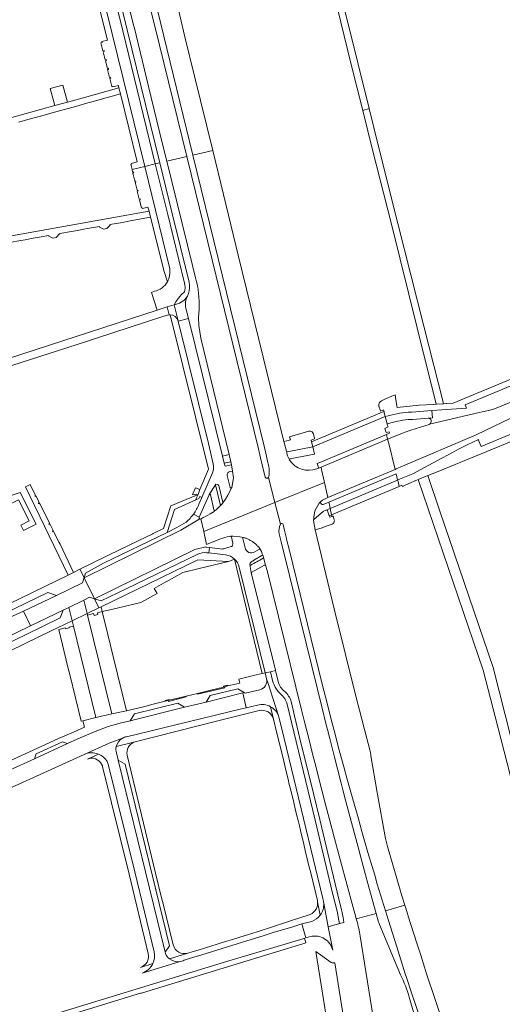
# Model space of a CAD drawing. Extents: x 146402 to 164798, y 455483 to 464134.
# Tile 506 of 575: x 156107 to 156265, y 463413 to 463736. Entities that reach past the tile are written whole.
import ezdxf

# ---------------------------------------------------------------- set-up
doc = ezdxf.new("R2010")
doc.units = 0
doc.header["$LTSCALE"] = 0.2
for name, color, linetype, lineweight in [('B-XX-VH-VERHARDING_ASFALT-GV', 252, 'CONTINUOUS', 18), ('B-XX-VH-VERHARDING_BETONSTRAATSTEEN-GV', 252, 'CONTINUOUS', 18), ('B-XX-VH-VERHARDING_HALFVERHARDING_GRIND-GV', 252, 'CONTINUOUS', 18), ('B-XX-VH-VERHARDING_OPEN-GV', 252, 'CONTINUOUS', 18), ('B-XX-VH-VERHARDING_TEGEL-GV', 252, 'CONTINUOUS', 18)]:
    doc.layers.add(name, color=color, linetype=linetype, lineweight=lineweight)

msp = doc.modelspace()

# ---------------------------------------------------------------- linework, layer by layer
at = {"layer": 'B-XX-VH-VERHARDING_ASFALT-GV'}
for points in [[(156142.104, 463779.366), (156152.969, 463734.793), (156163.591, 463691.342), (156170.117, 463692.898), (156164.119, 463717.245), (156161.008, 463730.107), (156159.372, 463737.086), (156154.45, 463756.952), (156148.342, 463781.911)], [(156141.713, 463743.645), (156144.249, 463733.635), (156144.323, 463733.391), (156149.105, 463713.854), (156153.659, 463694.922), (156155.041, 463689.306), (156161.591, 463690.866), (156151.013, 463734.069), (156147.11, 463749.566)], [(156195.268, 463591.372), (156194.907, 463592.04), (156194.609, 463592.773), (156194.427, 463593.449), (156194.369, 463594.026), (156194.366, 463594.077), (156194.366, 463594.087), (156194.364, 463594.132), (156194.316, 463594.136), (156194.196, 463594.662), (156193.435, 463597.379), (156178.452, 463658.545), (156173.676, 463678.451), (156170.117, 463692.898), (156163.591, 463691.342), (156186.915, 463595.883), (156187.466, 463593.553), (156187.69, 463592.592), (156188.2, 463590.433), (156188.248, 463590.228)], [(156187.341, 463585.715), (156186.355, 463589.769), (156185.79, 463592.089), (156185.546, 463593.087), (156184.964, 463595.419), (156161.591, 463690.866), (156155.041, 463689.306), (156163.446, 463655.146), (156164.5, 463651.039)], [(156165.625, 463640.848), (156165.47, 463638.115), (156165.505, 463635.469), (156166.161, 463631.331), (156175.444, 463593.169), (156176.017, 463590.803)], [(156282.732, 463616.404), (156262.454, 463608.102), (156260.618, 463607.64), (156259.365, 463607.355), (156257.427, 463606.977), (156241.147, 463603.117), (156241.057, 463603.077), (156240.977, 463603.05), (156236.729, 463601.705), (156234.659, 463601.054), (156232.262, 463600.163), (156229.896, 463599.194), (156227.409, 463598.151), (156227.757, 463596.736), (156229.835, 463588.297), (156230.207, 463588.454), (156232.343, 463589.353), (156256.407, 463599.645), (156270.526, 463606.43)], [(156195.285, 463591.342), (156195.271, 463591.366), (156195.268, 463591.372)], [(156176.017, 463590.803), (156176.243, 463589.825), (156176.631, 463587.736), (156176.951, 463585.496), (156176.366, 463582.3), (156176.361, 463582.288), (156176.346, 463582.26), (156176.267, 463582.188), (156175.76, 463581.057), (156175.098, 463579.844), (156174.293, 463578.524), (156173.434, 463577.302), (156173.426, 463577.239), (156173.025, 463576.805), (156173.017, 463576.798), (156172.476, 463576.217), (156171.902, 463575.653), (156171.227, 463575.035), (156170.622, 463574.536), (156170.599, 463574.506), (156170.568, 463574.481), (156169.222, 463573.679)], [(156188.349, 463585.583), (156190.467, 463577.386), (156206.698, 463584.022), (156205.753, 463588.256), (156205.587, 463589), (156204.892, 463588.707), (156204.21, 463588.421)], [(156166.287, 463572.105), (156166.24, 463572.078), (156167.173, 463567.866), (156190.467, 463577.386), (156188.349, 463585.583)], [(156207.395, 463578.868), (156207.429, 463578.883), (156207.811, 463579.043), (156207.811, 463579.045), (156206.698, 463584.022), (156190.467, 463577.386), (156192.292, 463570.359), (156192.298, 463570.374)], [(156192.292, 463570.359), (156190.467, 463577.386), (156167.173, 463567.866), (156168.032, 463563.624), (156168.057, 463563.632), (156172.663, 463565.494), (156172.684, 463565.503), (156173.373, 463565.764), (156174.111, 463565.982), (156174.822, 463566.151), (156175.542, 463566.28), (156175.988, 463566.362), (156175.993, 463566.36), (156176.084, 463566.33), (156176.782, 463566.373), (156177.911, 463566.32), (156178.987, 463566.195), (156179.587, 463566.088), (156180.188, 463565.959)], [(156203.207, 463571.849), (156203.216, 463571.86), (156203.196, 463572.573), (156203.293, 463573.337), (156203.467, 463574.12), (156203.716, 463574.88), (156204.076, 463575.689), (156204.516, 463576.462), (156205.018, 463577.182), (156205.535, 463577.775), (156205.589, 463577.837), (156205.598, 463577.847), (156205.606, 463577.855)], [(156155.223, 463567.603), (156134.292, 463557.483), (156128.39, 463554.299), (156127.96, 463552.783), (156127.973, 463552.757), (156159.658, 463568.391), (156165.901, 463572.067)], [(156165.688, 463572.638), (156165.694, 463572.652), (156163.831, 463573.615)], [(156221.611, 463496.33), (156220.653, 463500), (156218.211, 463509.357), (156217.364, 463512.561), (156209.93, 463542.575), (156203.669, 463568.457), (156203.276, 463570.869), (156203.177, 463571.778)], [(156161.377, 463570.994), (156158.368, 463569.175), (156155.223, 463567.603)], [(156193.201, 463570.189), (156193.652, 463568.265), (156194.311, 463565.564)], [(156192.649, 463564.002), (156192.514, 463564.506), (156191.844, 463567.187)], [(156194.311, 463565.564), (156194.44, 463564.974), (156195.178, 463562.119), (156204.78, 463522.78), (156206.106, 463517.439), (156207.451, 463512.102), (156208.955, 463506.232), (156210.209, 463501.419), (156210.584, 463500), (156211.586, 463496.234), (156213.056, 463490.792), (156214.084, 463487.055), (156216.006, 463480.152), (156217.819, 463473.704), (156218.997, 463469.558), (156220.977, 463462.69), (156222.345, 463458.022), (156223.187, 463455.205), (156224.011, 463452.317), (156225.605, 463447.035), (156226.671, 463443.555), (156233.062, 463445.342), (156232.121, 463448.408), (156230.437, 463454.135), (156227.597, 463463.814)], [(156167.832, 463562.885), (156164.262, 463562.017), (156131.354, 463545.887)], [(156168.069, 463560.954), (156168.827, 463560.869), (156169.061, 463562.623), (156168.076, 463562.728)], [(156185.452, 463562.422), (156185.765, 463561.893), (156186.045, 463561.342), (156186.351, 463560.64), (156186.608, 463559.916), (156186.771, 463559.478), (156186.774, 463559.44), (156186.779, 463559.379), (156187.436, 463556.907), (156187.915, 463555.145), (156199.176, 463509.425), (156200.04, 463505.982), (156200.907, 463502.54), (156201.549, 463500), (156202.932, 463494.528), (156203.845, 463490.937), (156205.775, 463483.402), (156205.853, 463483.099), (156206.961, 463478.816), (156210.295, 463466.079), (156211.067, 463463.185), (156211.928, 463459.956), (156214.026, 463452.278), (156216.171, 463444.614), (156216.989, 463441.448), (156217.16, 463440.887), (156223.638, 463442.702), (156221.229, 463451.303), (156219.815, 463456.547), (156218.387, 463461.859), (156217.722, 463464.363), (156215.58, 463472.497), (156213.663, 463479.808), (156212.78, 463483.198), (156212.203, 463485.431), (156210.035, 463493.873), (156208.464, 463500), (156207.696, 463503.001), (156207.299, 463504.561), (156205.84, 463510.38), (156204.4, 463516.204), (156193.396, 463561.017), (156192.664, 463563.941)], [(156131.354, 463545.887), (156131.372, 463545.851), (156133.548, 463545.125), (156141.728, 463549.081), (156165.212, 463560.481)], [(156141.811, 463500.61), (156179.151, 463509.666), (156181.082, 463510.126), (156179.978, 463514.995), (156167.929, 463512.006), (156160.822, 463510.263), (156143.048, 463505.849), (156139.743, 463505.024), (156135.88, 463503.928), (156132.12, 463502.522), (156126.63, 463500.222), (156122.561, 463498.363), (156111.693, 463493.386), (156103.494, 463489.606), (156091.986, 463484.329)], [(156054.147, 463461.283), (156056.254, 463462.237), (156127.97, 463494.83), (156127.981, 463494.835), (156136.227, 463498.551), (156140.566, 463500.151)], [(156140.566, 463500.151), (156136.227, 463498.551), (156127.981, 463494.835)], [(156132.667, 463494.908), (156132.684, 463494.9)], [(156154.554, 463429.961), (156139.156, 463492.964), (156138.543, 463495.343)], [(156226.736, 463467.302), (156224.008, 463482.335), (156221.962, 463494.367)], [(156135.525, 463492.48), (156135.894, 463491.662), (156144.581, 463456.315), (156150.906, 463430.098)], [(156224.456, 463439.781), (156223.638, 463442.702), (156217.16, 463440.887), (156217.349, 463440.27)], [(156265.538, 463343.488), (156255.674, 463375.222), (156253.001, 463383.519), (156250.331, 463391.816), (156245.968, 463405.412), (156245.595, 463406.566), (156242.904, 463414.751), (156240.174, 463422.923), (156239.505, 463425.066), (156238.26, 463428.979), (156237.012, 463432.891), (156234.16, 463441.787), (156233.893, 463442.632), (156233.062, 463445.342), (156226.671, 463443.555)], [(156226.671, 463443.555), (156227.225, 463441.761), (156227.658, 463440.375), (156230.387, 463431.736), (156233.18, 463422.916), (156233.569, 463421.702), (156235.238, 463416.594), (156236.937, 463411.496), (156239.745, 463402.9), (156241.309, 463398.15), (156242.852, 463393.393), (156245.199, 463386.05), (156246.244, 463382.702), (156246.838, 463380.737), (156249.323, 463372.333), (156250.801, 463367.293), (156252.268, 463362.25), (156260.462, 463333.055), (156261.157, 463330.586), (156261.453, 463329.579), (156262.131, 463327.093), (156262.947, 463324.262)], [(156231.646, 463422.538), (156224.763, 463439.03)], [(156218.387, 463435.262), (156222.693, 463408.672), (156223.227, 463408.742), (156237.053, 463359.875), (156236.416, 463359.695), (156237.906, 463356.778), (156245.796, 463328.588), (156246.461, 463326.272), (156246.733, 463325.301), (156247.373, 463322.993), (156247.52, 463322.544)], [(156154.643, 463429.529), (156154.554, 463429.961)], [(156146.949, 463423.129), (156159.157, 463426.848)], [(156258.06, 463332.381), (156242.335, 463388.269), (156234.504, 463415.197)]]:
    msp.add_lwpolyline(points, dxfattribs=at)
for points in [[(156164.5, 463651.039, -0.0837103), (156165.625, 463640.848)], [(156204.21, 463588.421, -0.341864), (156195.285, 463591.342)], [(156188.248, 463590.228, -0.118625), (156188.464, 463585.929)], [(156187.642, 463585.427, -0.1715062), (156187.341, 463585.715)], [(156188.058, 463585.39, -0.1753765), (156187.642, 463585.427)], [(156188.349, 463585.583, -0.1739529), (156188.058, 463585.39)], [(156188.464, 463585.929, -0.1517842), (156188.349, 463585.583)], [(156205.606, 463577.855, -0.0441108), (156207.395, 463578.868)], [(156163.831, 463573.615, -0.0640414), (156161.377, 463570.994)], [(156165.901, 463572.067, -0.4392185), (156165.688, 463572.638)], [(156169.222, 463573.679, -0.0081955), (156166.287, 463572.105)], [(156203.177, 463571.778, -0.110758), (156203.207, 463571.849)], [(156191.844, 463567.187, -0.1355292), (156192.292, 463570.359)], [(156192.298, 463570.374, -0.6234026), (156193.201, 463570.189)], [(156180.188, 463565.959, -0.0257693), (156181.287, 463565.567)], [(156181.287, 463565.567, -0.0235711), (156182.194, 463565.134)], [(156168.076, 463562.728, -0.1615263), (156167.832, 463562.885)], [(156182.194, 463565.134, -0.023422), (156183.112, 463564.586)], [(156183.112, 463564.586, -0.0275884), (156183.887, 463564.012)], [(156183.887, 463564.012, -0.0259439), (156184.711, 463563.257)], [(156184.711, 463563.257, -0.0253662), (156185.452, 463562.422)], [(156192.664, 463563.941, -0.0501782), (156192.649, 463564.002)], [(156165.212, 463560.481, -0.1382346), (156168.069, 463560.954)], [(156138.5, 463497.371, -0.2134211), (156140.566, 463500.151)], [(156140.566, 463500.151, -0.0777132), (156141.811, 463500.61)], [(156127.981, 463494.835, -0.2033689), (156132.667, 463494.908)], [(156132.684, 463494.9, -0.159851), (156135.525, 463492.48)], [(156138.543, 463495.343, -0.1218029), (156138.5, 463497.371)], [(156221.962, 463494.367, 0.0279447), (156221.611, 463496.33)], [(156227.597, 463463.814, -0.0226824), (156226.736, 463467.302)], [(156217.349, 463440.27, -0.0235441), (156218.387, 463435.262)], [(156224.763, 463439.03, 0.0414311), (156224.456, 463439.781)], [(156150.906, 463430.098, -0.1694103), (156150.514, 463426.249)], [(156155.956, 463427.787, -0.125975), (156154.643, 463429.529)], [(156159.157, 463426.848, -0.1971174), (156155.956, 463427.787)], [(156150.514, 463426.249, -0.2104647), (156146.949, 463423.129)], [(156234.504, 463415.197, 0.0430447), (156231.646, 463422.538)]]:
    msp.add_lwpolyline(points, format="xyb", dxfattribs=at)
for points in [[(156207.811, 463579.043), (156229.835, 463588.297), (156227.757, 463596.736), (156227.409, 463598.151), (156205.587, 463589), (156205.753, 463588.256), (156206.698, 463584.022), (156207.811, 463579.045)], [(156127.973, 463552.757), (156127.96, 463552.783), (156127.483, 463551.099), (156118.893, 463546.915), (156108.076, 463541.835), (156110.436, 463536.973), (156121.084, 463542.111), (156122.951, 463543.03), (156127.858, 463545.444), (156129.77, 463546.385), (156131.372, 463545.851), (156131.354, 463545.887)], [(156175.076, 463517.257), (156175.01, 463517.52), (156173.655, 463517.204), (156173.692, 463516.913), (156169.084, 463515.792), (156165.075, 463514.817), (156165.146, 463514.528), (156174.048, 463516.699), (156173.979, 463517.001)], [(156154.479, 463512.49), (156154.541, 463512.265), (156155.615, 463512.5), (156155.671, 463512.206), (156161.413, 463513.664), (156161.357, 463513.907), (156157.287, 463512.896), (156155.888, 463512.565), (156155.8, 463512.808)]]:
    msp.add_lwpolyline(points, close=True, dxfattribs=at)
at = {"layer": 'B-XX-VH-VERHARDING_BETONSTRAATSTEEN-GV'}
for points in [[(156118.396, 463803.389), (156119.58, 463799.197), (156122.653, 463788.14), (156126.82, 463773.221), (156137.2, 463731.086), (156147.813, 463687.586), (156151.298, 463688.418), (156140.64, 463732.08), (156131.502, 463769.284), (156130.293, 463774.009), (156129.062, 463778.724), (156127.449, 463784.729), (156123.102, 463800.458), (156121.991, 463804.382), (156118.533, 463803.427)], [(156108.121, 463568.255), (156112.241, 463570.323), (156107.057, 463580.652), (156088.18, 463574.423), (156088.123, 463574.675), (156083.267, 463573.582), (156083.564, 463563.871), (156088.975, 463566.529), (156087.793, 463568.884), (156106.483, 463578.265), (156109.937, 463571.382), (156107.232, 463570.024), (156107.996, 463568.503)], [(156136.994, 463542.298), (156146.591, 463544.64), (156151.863, 463547.625), (156150.937, 463549.234), (156154.775, 463551.443), (156154.826, 463551.355), (156160.311, 463554.478), (156165.656, 463555.771), (156175.278, 463558.124), (156165.2, 463558.657), (156133.524, 463543.248), (156133.92, 463541.648)], [(156096.972, 463536.62), (156103.28, 463539.582), (156108.076, 463541.835), (156118.893, 463546.915), (156116.039, 463547.886), (156097.775, 463539.041)], [(156040.837, 463503.381), (156043.541, 463502.461), (156047.031, 463504.147), (156109.034, 463534.178), (156120.165, 463539.58), (156121.084, 463542.111), (156110.436, 463536.973), (156105.662, 463534.666), (156041.636, 463503.768)], [(156131.835, 463506.894), (156137.021, 463508.087), (156129.071, 463540.506), (156128.947, 463541.017), (156124.036, 463538.635), (156124.467, 463536.911), (156128.107, 463522.168)], [(156135.768, 463534.151), (156133.92, 463541.648), (156132.361, 463541.283), (156132.51, 463540.65), (156131.245, 463540.352), (156131.096, 463540.984), (156129.071, 463540.506), (156137.021, 463508.087), (156141.897, 463509.122), (156137.542, 463526.951)], [(156123.049, 463536.581), (156123.119, 463536.281), (156121.832, 463535.972), (156121.751, 463536.28), (156119.651, 463535.788), (156122.65, 463523.46), (156123.253, 463521.003), (156127.012, 463505.744), (156127.595, 463505.852), (156131.782, 463506.878), (156131.835, 463506.894), (156128.107, 463522.168), (156124.467, 463536.911)], [(156179.978, 463514.995), (156180.396, 463515.097), (156178.352, 463516.346), (156169.248, 463514.135), (156167.929, 463512.006)], [(156160.822, 463510.263), (156158.647, 463511.592), (156144.437, 463508.135), (156143.048, 463505.849)], [(156122.561, 463498.363), (156120.893, 463498.955), (156112.299, 463495.019), (156111.693, 463493.386)], [(156139.156, 463492.964), (156154.554, 463429.961), (156155.939, 463432.069), (156141.375, 463491.664)]]:
    msp.add_lwpolyline(points, close=True, dxfattribs=at)
for points in [[(156121.991, 463804.382), (156123.102, 463800.458), (156127.449, 463784.729), (156129.062, 463778.724), (156130.293, 463774.009), (156131.502, 463769.284), (156140.64, 463732.08), (156151.298, 463688.418), (156152.759, 463688.764), (156142.1, 463732.438), (156135.306, 463760.17)], [(156151.069, 463646.681), (156150.026, 463646.296), (156151.915, 463640.487), (156155.182, 463641.55), (156157.44, 463642.248), (156157.987, 463643.244), (156158.756, 463644.355), (156159.827, 463645.6), (156160.818, 463646.542), (156160.938, 463647.013), (156161.031, 463647.662), (156161.045, 463648.16), (156161.018, 463648.622), (156160.889, 463649.36), (156155.249, 463672.244), (156151.298, 463688.418), (156147.813, 463687.586), (156156.01, 463653.993)], [(156162.345, 463649.718), (156156.704, 463672.602), (156152.759, 463688.764), (156151.298, 463688.418), (156155.249, 463672.244), (156160.889, 463649.36), (156161.018, 463648.622), (156161.045, 463648.16), (156161.031, 463647.662), (156160.938, 463647.013), (156160.818, 463646.542), (156159.827, 463645.6), (156158.756, 463644.355), (156157.987, 463643.244), (156157.44, 463642.248), (156158.617, 463642.611)], [(156160.85, 463643.898), (156160.952, 463643.984), (156161.822, 463645.063), (156162.191, 463645.905)], [(156161.822, 463645.063), (156160.952, 463643.984), (156160.85, 463643.898)], [(156158.617, 463642.611), (156157.44, 463642.248)], [(156157.44, 463642.248), (156158.738, 463637.001), (156158.762, 463636.913), (156162.122, 463637.746), (156161.292, 463641.097)], [(156189.039, 463521.931), (156187.34, 463521.525), (156187.746, 463519.626), (156188.133, 463518.422), (156191.671, 463507.42)], [(156190.663, 463522.32), (156189.039, 463521.931), (156189.744, 463519.109)], [(156189.744, 463519.109), (156189.039, 463521.931)], [(156191.549, 463518.725), (156190.663, 463522.32)], [(156191.671, 463507.42), (156188.133, 463518.422), (156187.746, 463519.626)], [(156185.534, 463516.041), (156180.763, 463514.876), (156180.396, 463515.097), (156179.978, 463514.995), (156181.082, 463510.126), (156184.739, 463510.998)], [(156206.464, 463445.999), (156207.938, 463438.306), (156211.622, 463439.337), (156211.458, 463440.342), (156210.831, 463443.466), (156209.378, 463449.364), (156203.658, 463473.262), (156194.409, 463511.702), (156194.213, 463512.213), (156193.889, 463512.857), (156193.689, 463513.186), (156193.462, 463513.511), (156193.129, 463513.92)], [(156193.129, 463513.92), (156193.462, 463513.511), (156193.689, 463513.186), (156193.889, 463512.857), (156194.213, 463512.213), (156194.409, 463511.702), (156203.658, 463473.262), (156209.378, 463449.364), (156210.831, 463443.466), (156211.458, 463440.342), (156211.622, 463439.337), (156213.076, 463439.746), (156212.935, 463440.59)], [(156212.288, 463443.824), (156210.855, 463449.637), (156207.782, 463462.482), (156205.151, 463473.48), (156203.085, 463481.967), (156198.695, 463500), (156196.867, 463507.511), (156195.824, 463512.195)], [(156191.896, 463506.684), (156193.513, 463500), (156206.202, 463447.534), (156206.371, 463446.674)], [(156209.413, 463430.603), (156207.938, 463438.306), (156206.464, 463445.999)], [(156202.536, 463440.082), (156199.689, 463439.377), (156199.309, 463439.253)], [(156199.309, 463439.253), (156200.631, 463434.655), (156202.138, 463435.086)], [(156208.916, 463426.59), (156203.942, 463430.224), (156208.121, 463403.509), (156214.434, 463398.979), (156210.096, 463426.499), (156209.665, 463426.442)]]:
    msp.add_lwpolyline(points, dxfattribs=at)
for points in [[(156156.01, 463653.993, -0.1705467), (156155.258, 463649.795)], [(156155.258, 463649.795, -0.2115485), (156151.069, 463646.681)], [(156162.191, 463645.905, 0.1426596), (156162.345, 463649.718)], [(156158.617, 463642.611, 0.1148742), (156160.85, 463643.898)], [(156160.85, 463643.898, -0.1148742), (156158.617, 463642.611)], [(156161.292, 463641.097, -0.1684559), (156161.822, 463645.063)], [(156187.746, 463519.626, -0.4189982), (156185.534, 463516.041)], [(156193.129, 463513.92, -0.1828805), (156189.744, 463519.109)], [(156189.744, 463519.109, 0.1828805), (156193.129, 463513.92)], [(156193.709, 463515.478, -0.1674136), (156191.549, 463518.725)], [(156195.824, 463512.195, 0.1245133), (156193.709, 463515.478)], [(156184.739, 463510.998, -0.1951114), (156189.06, 463510.463)], [(156189.06, 463510.463, -0.1786189), (156191.671, 463507.42)], [(156191.671, 463507.42, -0.0341031), (156191.896, 463506.684)], [(156206.464, 463445.999, -0.1842868), (156205.336, 463442.081)], [(156206.371, 463446.674, -0.0282247), (156206.464, 463445.999)], [(156212.935, 463440.59, 0.0225367), (156212.288, 463443.824)], [(156205.336, 463442.081, -0.1539787), (156202.536, 463440.082)], [(156202.138, 463435.086, -0.4218447), (156209.413, 463430.603)], [(156209.665, 463426.442, -0.2026749), (156208.916, 463426.59)]]:
    msp.add_lwpolyline(points, format="xyb", dxfattribs=at)
at = {"layer": 'B-XX-VH-VERHARDING_HALFVERHARDING_GRIND-GV'}
msp.add_lwpolyline([(156122.5, 463708.704), (156120.965, 463714.297), (156116.818, 463713.159), (156118.353, 463707.565)], close=True, dxfattribs=at)
at = {"layer": 'B-XX-VH-VERHARDING_OPEN-GV'}
for points in [[(156234.178, 463604.606, 0.0451266), (156227.245, 463603.195)], [(156241.147, 463603.117, 0.8070203), (156240.65, 463605.059)]]:
    msp.add_lwpolyline(points, format="xyb", dxfattribs=at)
for points in [[(156240.65, 463605.059), (156235.57, 463604.67), (156234.178, 463604.606)], [(156227.245, 463603.195), (156227.369, 463602.671), (156227.561, 463602.243), (156226.536, 463601.703), (156226.959, 463600.386), (156227.891, 463600.626), (156228.08, 463600.141), (156227.027, 463599.711), (156227.409, 463598.151), (156229.896, 463599.194), (156232.262, 463600.163), (156234.659, 463601.054), (156236.729, 463601.705), (156240.977, 463603.05), (156241.057, 463603.077), (156241.147, 463603.117)]]:
    msp.add_lwpolyline(points, dxfattribs=at)
at = {"layer": 'B-XX-VH-VERHARDING_TEGEL-GV'}
for points in [[(156207.69, 463762.122), (156206.556, 463766.86), (156199.469, 463796.272), (156194.386, 463816.98), (156194.241, 463817.571), (156194.041, 463818.413), (156191.977, 463817.851), (156192.13, 463817.222), (156197.442, 463795.528), (156205.633, 463761.689), (156209.693, 463744.868), (156215.576, 463720.659), (156219.254, 463705.995), (156221.387, 463706.576), (156217.782, 463721.106), (156212.573, 463742.367), (156211.874, 463745.328)], [(156219.254, 463705.995), (156222.395, 463693.473), (156228.75, 463668.244), (156237.136, 463634.73), (156243.313, 463609.69), (156243.407, 463609.696), (156245.583, 463609.829), (156245.746, 463609.839), (156239.249, 463635.297), (156230.737, 463668.919), (156224.468, 463694.159), (156221.387, 463706.576)], [(156128.806, 463630.266), (156131.733, 463631.221), (156154.099, 463638.52), (156155.243, 463638.894), (156155.796, 463639.003), (156155.182, 463641.55), (156151.915, 463640.487), (156045.68, 463605.906), (156046.476, 463603.449), (156049.223, 463604.338), (156063.105, 463608.836), (156068.662, 463610.658), (156070.284, 463611.19), (156073.179, 463612.139), (156080.034, 463614.386), (156101.239, 463621.333)], [(156202.889, 463595.626), (156226.64, 463605.604), (156226.218, 463607.305), (156202.489, 463597.364)], [(156205.587, 463589), (156227.409, 463598.151), (156227.027, 463599.711), (156205.238, 463590.558), (156204.307, 463590.167), (156204.31, 463590.161), (156204.816, 463588.896), (156204.892, 463588.707)], [(156176.017, 463590.803), (156175.444, 463593.169), (156173.283, 463592.66), (156173.893, 463590.324)], [(156230.821, 463584.288), (156230.701, 463584.777), (156208.603, 463575.493), (156207.53, 463575.042), (156207.676, 463574.654), (156208.275, 463573.066), (156209.071, 463573.4), (156231.212, 463582.703)], [(156230.191, 463586.849), (156208.138, 463577.573), (156208.339, 463576.679), (156208.603, 463575.495), (156208.603, 463575.493), (156230.701, 463584.777), (156230.447, 463585.809)], [(156277.987, 463450.493), (156281.167, 463451.578), (156277.17, 463463.93), (156267.927, 463500), (156261.96, 463523.29), (156244.564, 463574.566), (156240.6, 463586.25), (156237.4, 463584.94), (156258.74, 463522.44), (156264.496, 463500), (156273.99, 463462.94)], [(156124.539, 463554.52), (156120.089, 463563.717), (156119.794, 463564.327), (156117.993, 463567.93), (156117.724, 463567.796), (156117.586, 463568.074), (156117.854, 463568.208), (156116.83, 463570.255), (156116.562, 463570.121), (156116.419, 463570.407), (156116.687, 463570.541), (156113.374, 463577.167), (156113.106, 463577.033), (156112.967, 463577.31), (156113.236, 463577.444), (156112.212, 463579.491), (156111.944, 463579.357), (156111.805, 463579.634), (156112.073, 463579.768), (156110.321, 463583.273), (156108.756, 463582.548), (156122.741, 463553.643)], [(156150.637, 463567.241), (156150.539, 463567.193), (156148.375, 463566.138), (156139.815, 463561.966), (156126.609, 463555.529), (156127.96, 463552.783), (156128.39, 463554.299), (156134.292, 463557.483), (156155.223, 463567.603), (156157.554, 463575.162), (156164.537, 463578.318), (156164.831, 463578.995), (156165.298, 463580.062), (156165.855, 463581.632), (156164.42, 463582.263), (156163.442, 463580.096), (156163.809, 463579.923), (156164.665, 463580.157), (156165.089, 463579.976), (156156.37, 463576.326), (156153.967, 463568.88)], [(156208.275, 463573.066), (156208.474, 463572.57), (156209.195, 463572.873), (156209.164, 463572.986), (156209.071, 463573.4), (156208.603, 463575.493), (156207.53, 463575.042), (156207.676, 463574.654)], [(156132.818, 463542.906), (156131.372, 463545.851), (156129.77, 463546.385), (156127.858, 463545.444), (156128.947, 463541.017)], [(156128.947, 463541.017), (156127.858, 463545.444), (156122.951, 463543.03), (156124.036, 463538.635)]]:
    msp.add_lwpolyline(points, close=True, dxfattribs=at)
for points in [[(156128.204, 463758.512), (156135.644, 463729.038), (156133.794, 463728.563), (156133.865, 463728.272), (156133.502, 463728.183), (156134.157, 463725.521), (156134.511, 463725.606), (156134.545, 463725.465), (156134.58, 463725.322), (156134.227, 463725.239), (156134.873, 463722.612), (156135.217, 463722.696), (156135.25, 463722.559), (156135.297, 463722.364), (156134.954, 463722.282), (156135.584, 463719.713), (156135.921, 463719.793), (156135.96, 463719.63), (156136.007, 463719.436), (156135.671, 463719.356), (156136.306, 463716.763), (156136.636, 463716.843), (156136.672, 463716.695), (156136.717, 463716.51), (156136.389, 463716.427), (156137.023, 463713.837), (156137.347, 463713.911), (156137.392, 463713.724), (156139.233, 463714.197), (156139.367, 463713.391), (156139.924, 463711.385), (156145.362, 463689.081), (156143.452, 463688.614), (156143.505, 463688.397), (156143.252, 463688.336), (156143.675, 463686.603), (156147.813, 463687.586), (156137.2, 463731.086), (156126.82, 463773.221)], [(156106.633, 463702.147), (156109.577, 463702.964), (156113.636, 463704.09), (156114.889, 463704.438), (156117.495, 463705.161), (156118.748, 463705.509), (156122.774, 463706.626), (156125.635, 463707.42), (156129.244, 463708.421), (156130.511, 463708.773), (156132.45, 463709.311), (156139.924, 463711.385), (156139.367, 463713.391), (156127.317, 463710.038), (156124.162, 463709.16), (156122.5, 463708.704), (156118.353, 463707.565), (156099.469, 463702.382)], [(156156.01, 463653.993), (156147.813, 463687.586), (156143.675, 463686.603), (156143.873, 463685.79), (156144.126, 463685.855), (156144.17, 463685.674), (156144.22, 463685.471), (156143.967, 463685.407), (156144.603, 463682.798), (156144.859, 463682.859), (156144.893, 463682.721), (156144.945, 463682.507), (156144.689, 463682.446), (156145.33, 463679.82), (156145.587, 463679.879), (156145.619, 463679.748), (156145.659, 463679.582), (156145.403, 463679.522), (156146.048, 463676.88), (156146.304, 463676.943), (156146.336, 463676.811), (156146.38, 463676.633), (156146.123, 463676.572), (156146.75, 463674.004), (156147.008, 463674.065), (156147.072, 463673.803), (156148.892, 463674.262), (156149.317, 463672.934), (156149.756, 463670.93), (156154.156, 463653.188), (156154.161, 463653.167), (156155.258, 463649.795)], [(156103.465, 463662.662), (156107.281, 463663.351), (156108.604, 463663.586), (156111.238, 463664.053), (156112.566, 463664.289), (156116.441, 463664.976), (156116.443, 463664.768), (156117.698, 463664.125), (156118.833, 463664.282), (156119.959, 463665.542), (156120.037, 463665.443), (156120.03, 463665.609), (156123.883, 463666.289), (156125.183, 463666.521), (156127.867, 463667.001), (156129.114, 463667.224), (156132.995, 463667.918), (156133.001, 463667.698), (156134.313, 463667.025), (156135.449, 463667.242), (156136.485, 463668.412), (156136.432, 463668.536), (156139.841, 463669.148), (156141.1, 463669.374), (156143.092, 463669.732), (156149.756, 463670.93), (156149.317, 463672.934), (156135.88, 463670.548), (156107.225, 463665.459), (156079.366, 463660.512)], [(156234.197, 463607.014), (156235.363, 463607.057), (156241.87, 463607.545), (156253.229, 463608.372), (156252.773, 463609.485), (156347.362, 463648.76), (156346.551, 463650.576), (156290.623, 463627.37), (156248.851, 463610.037), (156246.748, 463609.857), (156246.599, 463609.853), (156245.749, 463609.827), (156245.746, 463609.839)], [(156157.44, 463642.248), (156155.182, 463641.55), (156155.796, 463639.003)], [(156158.738, 463637.001), (156157.44, 463642.248)], [(156156.155, 463639.01), (156168.728, 463588.318), (156165.855, 463581.632)], [(156170.309, 463590.096), (156168.715, 463596.818), (156158.762, 463636.913), (156158.738, 463637.001)], [(156175.685, 463587.567), (156176.631, 463587.736), (156176.243, 463589.825), (156174.159, 463589.346), (156173.893, 463590.324), (156173.283, 463592.66), (156162.122, 463637.746), (156158.762, 463636.913), (156168.715, 463596.818), (156170.309, 463590.096)], [(156245.746, 463609.839), (156245.583, 463609.829), (156243.407, 463609.696), (156243.313, 463609.69), (156243.324, 463609.646), (156242.404, 463609.573), (156242.331, 463609.567), (156237.799, 463609.321), (156230.563, 463608.548), (156230.332, 463609.794), (156229.84, 463612.737), (156228.743, 463612.255), (156226.751, 463611.38), (156225.365, 463610.771)], [(156224.562, 463609.011), (156225.047, 463607.485), (156225.087, 463607.36), (156226.094, 463607.782), (156226.231, 463607.31), (156226.218, 463607.305), (156226.64, 463605.604)], [(156234.178, 463604.606), (156235.57, 463604.67), (156240.65, 463605.059), (156242.102, 463605.155), (156241.87, 463607.545), (156235.363, 463607.057), (156234.197, 463607.014)], [(156226.64, 463605.604), (156227.245, 463603.195)], [(156201.632, 463600.832), (156199.727, 463600.26), (156195.313, 463598.935), (156195.549, 463597.945), (156194.401, 463597.638), (156193.435, 463597.379), (156194.196, 463594.662), (156194.316, 463594.136), (156194.364, 463594.132), (156194.366, 463594.087), (156194.366, 463594.077), (156194.394, 463594.028), (156194.434, 463594), (156194.481, 463593.993), (156202.889, 463595.626), (156202.489, 463597.364), (156202.377, 463597.853), (156203.469, 463598.31), (156203.434, 463598.463), (156203.096, 463599.925)], [(156275.622, 463603.11), (156258.053, 463595.82), (156257.232, 463597.907), (156257.143, 463598.113), (156253.437, 463596.332), (156250.857, 463595.011), (156247.218, 463593.099), (156245.203, 463592.013), (156240.883, 463589.642), (156238.282, 463588.247), (156235.673, 463586.865), (156231.302, 463585.029), (156230.701, 463584.777), (156230.821, 463584.288), (156231.212, 463582.703), (156232.09, 463583.074), (156232.267, 463582.666), (156233.18, 463583.073), (156235.368, 463584.05), (156235.919, 463584.296), (156236.346, 463584.482), (156236.48, 463584.54), (156237.4, 463584.94), (156240.6, 463586.25), (156243.401, 463587.403), (156276.452, 463600.965)], [(156195.423, 463591.7), (156203.453, 463593.259), (156202.889, 463595.626), (156194.481, 463593.993), (156194.434, 463594), (156194.394, 463594.028), (156194.366, 463594.077), (156194.369, 463594.026), (156194.427, 463593.449), (156194.609, 463592.773), (156194.907, 463592.04), (156195.268, 463591.372)], [(156165.855, 463581.632), (156165.298, 463580.062), (156164.831, 463578.995), (156164.537, 463578.318), (156165.523, 463578.764), (156165.836, 463579.402), (156166.539, 463579.077), (156170.013, 463587.127)], [(156170.013, 463587.127), (156166.539, 463579.077), (156165.585, 463576.87)], [(156175.864, 463582.324), (156174.866, 463586.322)], [(156168.934, 463579.992), (156170.997, 463583.269), (156170.992, 463583.288)], [(156172.882, 463576.732), (156172.773, 463576.736), (156172.661, 463576.801), (156172.592, 463576.912), (156170.997, 463583.269), (156168.934, 463579.992)], [(156172.23, 463582.554), (156173.455, 463577.462), (156173.434, 463577.302), (156174.293, 463578.524), (156175.098, 463579.844), (156175.76, 463581.057), (156176.267, 463582.188)], [(156163.831, 463573.615), (156165.694, 463572.652), (156168.905, 463579.935)], [(156168.928, 463579.983), (156168.934, 463579.992)], [(156169.365, 463579.922), (156170.635, 463574.667)], [(156170.622, 463574.536), (156171.227, 463575.035), (156171.902, 463575.653), (156172.476, 463576.217), (156173.017, 463576.798)], [(156205.535, 463577.775), (156205.018, 463577.182), (156204.516, 463576.462), (156204.076, 463575.689), (156203.716, 463574.88), (156203.467, 463574.12), (156203.293, 463573.337), (156203.196, 463572.573), (156203.216, 463571.86)], [(156203.274, 463571.902), (156206.386, 463574.562), (156207.53, 463575.042), (156208.603, 463575.493), (156208.603, 463575.495), (156208.339, 463576.679), (156208.138, 463577.573), (156206.297, 463576.798)], [(156209.195, 463572.873), (156208.474, 463572.57), (156208.275, 463573.066), (156207.676, 463574.654), (156207.53, 463575.042), (156206.386, 463574.562), (156203.274, 463571.902)], [(156205.749, 463576.907), (156205.521, 463577.236)], [(156203.177, 463571.778), (156203.276, 463570.869), (156203.669, 463568.457), (156204.836, 463568.782), (156205.927, 463569.085), (156207.328, 463569.626), (156209.226, 463570.358)], [(156203.216, 463571.86), (156203.207, 463571.849)], [(156209.909, 463571.763), (156209.525, 463573.012), (156209.195, 463572.873)], [(156180.188, 463565.959), (156179.587, 463566.088), (156178.987, 463566.195), (156177.911, 463566.32), (156176.782, 463566.373), (156176.084, 463566.33), (156176.172, 463566.287), (156176.232, 463566.235), (156176.278, 463566.17), (156176.626, 463564.535)], [(156180.704, 463562.555), (156179.962, 463565.638)], [(156173.408, 463562.161), (156169.061, 463562.623), (156168.827, 463560.869), (156174.3, 463560.259)], [(156176.171, 463563.019), (156173.622, 463562.247)], [(156186.608, 463559.916), (156186.351, 463560.64), (156186.045, 463561.342), (156185.765, 463561.893), (156185.452, 463562.422), (156185.463, 463562.248), (156185.443, 463562.174), (156185.401, 463562.109), (156183.913, 463561.221)], [(156165.212, 463560.481), (156141.728, 463549.081), (156133.548, 463545.125), (156131.372, 463545.851), (156132.818, 463542.906), (156133.524, 463543.248), (156165.2, 463558.657), (156175.278, 463558.124)], [(156174.3, 463560.259), (156168.827, 463560.869), (156168.069, 463560.954)], [(156175.278, 463558.124), (156177.257, 463558.816)], [(156177.257, 463558.816), (156182.858, 463535.826), (156186.307, 463521.355), (156187.34, 463521.525), (156187.321, 463521.602), (156178.748, 463556.248)], [(156182.301, 463557.053), (156182.737, 463554.461), (156187.026, 463556.829), (156187.436, 463556.907), (156186.779, 463559.379), (156186.749, 463559.287), (156186.694, 463559.209), (156186.599, 463559.123)], [(156183.578, 463558.496), (156186.242, 463560.076)], [(156178.748, 463556.248), (156187.321, 463521.602), (156187.34, 463521.525), (156189.039, 463521.931), (156190.663, 463522.32), (156190.64, 463522.412), (156182.737, 463554.461), (156182.301, 463557.053), (156182.296, 463557.072), (156182.291, 463557.115)], [(156126.609, 463555.529), (156124.539, 463554.52), (156122.741, 463553.643), (156115.101, 463549.919), (156091.391, 463538.445), (156086.661, 463536.146), (156073.137, 463529.669), (156066.296, 463526.393), (156035.631, 463511.487), (156035.538, 463511.443), (156030.162, 463508.854)], [(156036.723, 463507.208), (156038.335, 463507.975), (156038.453, 463508.031), (156039.44, 463510.743), (156061.116, 463521.249), (156063.51, 463520.435), (156071.446, 463524.276), (156072.281, 463526.661), (156081.562, 463531.152), (156083.914, 463530.312), (156096.972, 463536.62), (156097.775, 463539.041), (156116.039, 463547.886), (156118.893, 463546.915), (156127.483, 463551.099), (156127.96, 463552.783), (156126.609, 463555.529)], [(156033.954, 463494.808), (156036.882, 463496.178), (156044.756, 463500), (156117.445, 463535.428), (156119.458, 463536.426), (156124.036, 463538.635), (156122.951, 463543.03), (156121.084, 463542.111), (156120.165, 463539.58), (156109.034, 463534.178), (156047.031, 463504.147), (156043.541, 463502.461), (156040.837, 463503.381), (156040.618, 463503.274), (156037.856, 463501.921)], [(156187.746, 463519.626), (156187.34, 463521.525), (156186.307, 463521.355), (156184.382, 463520.884), (156178.707, 463519.498), (156178.956, 463518.231), (156175.076, 463517.257), (156173.979, 463517.001), (156174.048, 463516.699), (156165.146, 463514.528), (156165.075, 463514.817), (156161.357, 463513.907), (156161.413, 463513.664), (156155.671, 463512.206), (156155.615, 463512.5), (156154.541, 463512.265), (156150.587, 463511.271), (156147.86, 463510.506), (156141.897, 463509.122), (156137.021, 463508.087), (156131.835, 463506.894), (156131.782, 463506.878), (156127.595, 463505.852), (156128.12, 463503.795), (156124.544, 463502.155), (156119.621, 463500), (156049.65, 463467.921)], [(156103.494, 463489.606), (156111.693, 463493.386), (156112.299, 463495.019), (156120.893, 463498.955), (156122.561, 463498.363), (156126.63, 463500.222), (156132.12, 463502.522), (156135.88, 463503.928), (156139.743, 463505.024), (156143.048, 463505.849), (156144.437, 463508.135), (156158.647, 463511.592), (156160.822, 463510.263), (156167.929, 463512.006), (156169.248, 463514.135), (156178.352, 463516.346), (156180.396, 463515.097), (156180.763, 463514.876), (156185.534, 463516.041)], [(156184.739, 463510.998), (156181.082, 463510.126), (156179.151, 463509.666), (156141.811, 463500.61)], [(156190.06, 463506.329), (156189.06, 463510.463)], [(156189.06, 463510.463), (156190.06, 463506.329), (156191.036, 463502.278), (156192.278, 463497.125), (156193.356, 463492.653), (156193.848, 463490.612), (156194.293, 463488.764), (156194.785, 463486.722), (156195.207, 463484.973), (156195.558, 463483.515), (156196.637, 463479.042), (156197.128, 463477.001)], [(156138.5, 463497.371), (156144.274, 463498.832), (156144.284, 463498.837), (156172.214, 463505.946), (156185.311, 463509.18)], [(156206.371, 463446.674), (156206.202, 463447.534), (156193.513, 463500), (156191.896, 463506.684)], [(156144.274, 463498.832), (156138.5, 463497.371)], [(156132.667, 463494.908), (156129.073, 463493.271)], [(156132.684, 463494.9), (156132.667, 463494.908)], [(156138.543, 463495.343), (156139.156, 463492.964), (156141.375, 463491.664), (156155.939, 463432.069), (156154.554, 463429.961), (156154.643, 463429.529)], [(156157.167, 463432.39), (156153.865, 463445.781), (156153.48, 463447.344), (156151.383, 463455.847), (156142.042, 463494.606)], [(156133.648, 463491.589), (156133.978, 463491.068), (156133.946, 463491.059), (156134.004, 463490.826), (156142.742, 463455.511), (156142.692, 463455.498), (156148.997, 463429.546)], [(156150.906, 463430.098), (156144.581, 463456.315), (156135.894, 463491.662), (156135.525, 463492.48)], [(156197.128, 463477.001), (156197.574, 463475.154), (156198.066, 463473.113), (156198.488, 463471.362), (156198.839, 463469.905), (156199.94, 463465.336), (156200.432, 463463.294), (156201.744, 463457.849), (156202.096, 463456.391), (156204.386, 463446.888), (156204.436, 463446.637), (156204.442, 463446.6), (156204.458, 463446.484), (156205.336, 463442.081)], [(156205.336, 463442.081), (156204.458, 463446.484)], [(156160.767, 463427.334), (156163.171, 463428.085), (156166.557, 463429.129), (156173.195, 463431.187), (156179.871, 463433.234), (156186.635, 463435.313), (156189.958, 463436.374), (156196.338, 463438.288), (156199.309, 463439.253), (156199.689, 463439.377), (156202.536, 463440.082)], [(156202.09, 463442.36), (156202.046, 463442.345), (156198.352, 463441.138), (156197.671, 463440.915), (156196.822, 463440.639), (156196.219, 463440.442), (156188.358, 463437.874), (156186.267, 463437.191), (156184.651, 463436.663), (156183.225, 463436.196), (156178.64, 463434.773), (156176.634, 463434.152), (156175.009, 463433.653), (156172.907, 463433.006), (156171.282, 463432.507), (156169.848, 463432.065), (156165.356, 463430.685), (156163.347, 463430.07)], [(156083.535, 463397.217), (156084.797, 463397.603), (156087.654, 463398.476), (156146.47, 463416.497), (156146.76, 463416.586), (156149.913, 463417.555), (156191.003, 463430.129), (156199.584, 463432.755), (156200.598, 463433.061), (156200.16, 463434.52), (156200.124, 463434.51), (156175.42, 463427.08), (156085.64, 463399.675), (156080.933, 463398.244), (156082.426, 463394.954)], [(156163.347, 463430.07), (156161.999, 463429.653), (156161.978, 463429.648), (156161.919, 463429.629), (156155.956, 463427.787)], [(156155.956, 463427.787), (156161.919, 463429.629)], [(156146.396, 463424.979), (156150.514, 463426.249)]]:
    msp.add_lwpolyline(points, dxfattribs=at)
for points in [[(156155.258, 463649.795, 0.1705467), (156156.01, 463653.993)], [(156155.796, 463639.003, -0.0306835), (156156.155, 463639.01)], [(156156.155, 463639.01, -0.3223265), (156158.738, 463637.001)], [(156158.738, 463637.001, 0.3223265), (156156.155, 463639.01)], [(156225.365, 463610.771, 0.3802786), (156224.562, 463609.011)], [(156234.197, 463607.014, 0.054921), (156226.64, 463605.604)], [(156226.64, 463605.604, -0.054921), (156234.197, 463607.014)], [(156227.245, 463603.195, -0.0451266), (156234.178, 463604.606)], [(156202.67, 463600.601, 0.2322523), (156201.632, 463600.832)], [(156203.096, 463599.925, 0.1708635), (156202.67, 463600.601)], [(156195.268, 463591.372, -0.4784324), (156195.423, 463591.7)], [(156170.309, 463590.096, -0.1576402), (156170.013, 463587.127)], [(156170.013, 463587.127, 0.1576402), (156170.309, 463590.096)], [(156174.866, 463586.322, -0.4137346), (156175.685, 463587.567)], [(156170.992, 463583.288, -0.350555), (156171.149, 463583.442)], [(156171.149, 463583.442, -0.343861), (156172.23, 463582.554)], [(156175.957, 463582.181, -0.1771966), (156175.864, 463582.324)], [(156176.12, 463582.129, -0.1830373), (156175.957, 463582.181)], [(156176.267, 463582.188, -0.1840576), (156176.12, 463582.129)], [(156168.905, 463579.935, -0.0670728), (156168.928, 463579.983)], [(156168.934, 463579.992, -0.6313945), (156169.365, 463579.922)], [(156165.585, 463576.87, -0.0657044), (156163.831, 463573.615)], [(156173.017, 463576.798, -0.1161181), (156172.882, 463576.732)], [(156205.434, 463577.384, -0.1296823), (156205.426, 463577.554)], [(156205.426, 463577.554, -0.085307), (156205.535, 463577.775)], [(156205.521, 463577.236, -0.1308338), (156205.434, 463577.384)], [(156206.297, 463576.798, -0.3085287), (156205.749, 463576.907)], [(156170.635, 463574.667, -0.2214658), (156170.622, 463574.536)], [(156203.207, 463571.849, 0.110758), (156203.177, 463571.778)], [(156203.274, 463571.902, 0.1006255), (156203.216, 463571.86)], [(156203.216, 463571.86, -0.1006255), (156203.274, 463571.902)], [(156209.771, 463570.801, 0.2223513), (156209.909, 463571.763)], [(156209.226, 463570.358, 0.1558809), (156209.771, 463570.801)], [(156179.962, 463565.638, -0.5427829), (156180.188, 463565.959)], [(156173.622, 463562.247, -0.2528203), (156173.408, 463562.161)], [(156176.449, 463563.145, -0.2907066), (156176.171, 463563.019)], [(156176.626, 463564.535, -0.1906705), (156176.449, 463563.145)], [(156183.913, 463561.221, -0.5086324), (156180.704, 463562.555)], [(156168.069, 463560.954, 0.1382346), (156165.212, 463560.481)], [(156177.257, 463558.816, 0.1586241), (156174.3, 463560.259)], [(156174.3, 463560.259, -0.1586241), (156177.257, 463558.816)], [(156177.257, 463558.816, -0.1430678), (156178.748, 463556.248)], [(156178.748, 463556.248, 0.1430678), (156177.257, 463558.816)], [(156186.599, 463559.123, -0.0043524), (156182.56, 463556.881)], [(156186.242, 463560.076, -0.3721332), (156186.608, 463559.916)], [(156182.291, 463557.115, -0.2428791), (156182.589, 463557.839)], [(156182.56, 463556.881, -0.360404), (156182.301, 463557.053)], [(156182.589, 463557.839, -0.0254609), (156183.578, 463558.496)], [(156185.534, 463516.041, 0.4189982), (156187.746, 463519.626)], [(156189.06, 463510.463, 0.1951114), (156184.739, 463510.998)], [(156191.671, 463507.42, 0.1786189), (156189.06, 463510.463)], [(156185.311, 463509.18, -0.4112948), (156190.06, 463506.329)], [(156191.896, 463506.684, 0.0341031), (156191.671, 463507.42)], [(156140.566, 463500.151, 0.2134211), (156138.5, 463497.371)], [(156141.811, 463500.61, 0.0777132), (156140.566, 463500.151)], [(156142.042, 463494.606, -0.3474382), (156144.274, 463498.832)], [(156135.525, 463492.48, 0.159851), (156132.684, 463494.9)], [(156138.5, 463497.371, 0.1218029), (156138.543, 463495.343)], [(156129.073, 463493.271, -0.4096191), (156133.648, 463491.589)], [(156204.458, 463446.484, -0.337037), (156202.09, 463442.36)], [(156205.336, 463442.081, 0.1842868), (156206.464, 463445.999)], [(156206.464, 463445.999, 0.0282247), (156206.371, 463446.674)], [(156202.536, 463440.082, 0.1539787), (156205.336, 463442.081)], [(156150.514, 463426.249, 0.1694103), (156150.906, 463430.098)], [(156161.919, 463429.629, -0.4244607), (156157.167, 463432.39)], [(156148.997, 463429.546, -0.3956529), (156146.396, 463424.979)], [(156154.643, 463429.529, 0.125975), (156155.956, 463427.787)], [(156155.956, 463427.787, 0.1971174), (156159.157, 463426.848)], [(156159.157, 463426.848, 0.096707), (156160.767, 463427.334)]]:
    msp.add_lwpolyline(points, format="xyb", dxfattribs=at)

doc.saveas('drawing.dxf')
